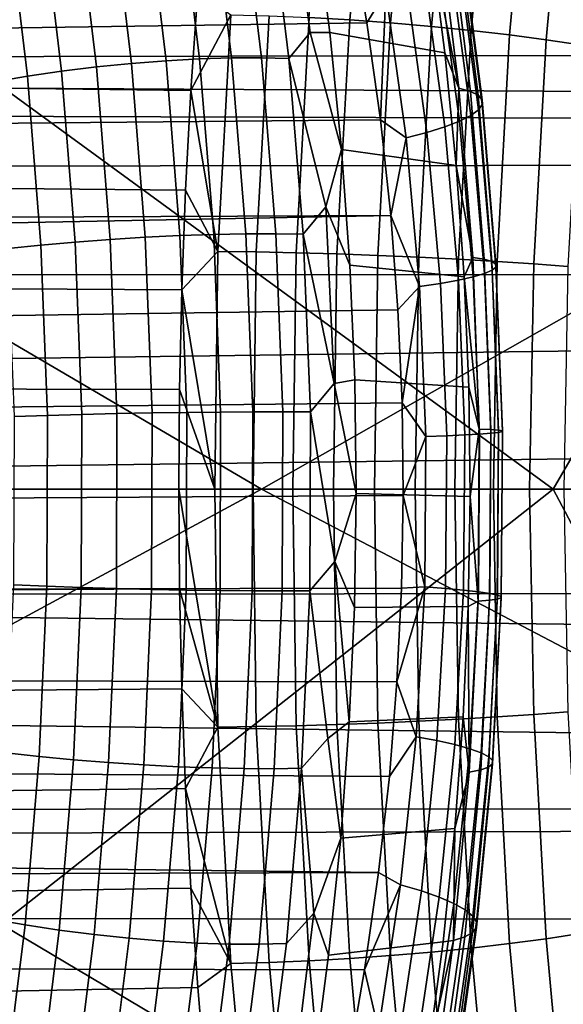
# Model space of a CAD drawing. Header units: metres. Extents: x -240 to 45, y -77 to 27.
# Tile 465 of 656: x -174.805 to -174.015, y -0.749 to 0.683. Entities that reach past the tile are written whole.
import ezdxf

# ---------------------------------------------------------------- set-up
doc = ezdxf.new("R2010")
doc.units = ezdxf.units.M
doc.layers.add('solid_102011X2', color=7, linetype='CONTINUOUS')

msp = doc.modelspace()

# ---------------------------------------------------------------- linework, layer by layer
at = {"layer": 'solid_102011X2'}
for points in [[(-174.916351, 1.215851, 306.650604), (-173.782806, 1.202835, 308.263123), (-173.694443, 0.576796, 308.326965), (-174.82782, 0.583031, 306.716003)], [(-173.487473, 1.075796, 349.749573), (-175.359406, 1.087828, 348.409088), (-175.379883, 0.54406, 348.433594), (-173.507385, 0.538043, 349.774048)], [(-174.294205, 1.019443, 284.721375), (-174.32518, 0.682547, 284.670837), (-174.384277, 0.685952, 284.67868), (-174.353149, 1.024506, 284.729431)], [(-174.234833, 1.013072, 284.720306), (-174.265625, 0.678263, 284.670074), (-174.32518, 0.682547, 284.670837), (-174.294205, 1.019443, 284.721375)], [(-174.175903, 1.005483, 284.726257), (-174.206467, 0.67316, 284.676392), (-174.265625, 0.678263, 284.670074), (-174.234833, 1.013072, 284.720306)], [(-174.118256, 0.996786, 284.739105), (-174.148544, 0.667312, 284.689697), (-174.206467, 0.67316, 284.676392), (-174.175903, 1.005483, 284.726257)], [(-174.062683, 0.987103, 284.758728), (-174.092697, 0.660801, 284.709778), (-174.148544, 0.667312, 284.689697), (-174.118256, 0.996786, 284.739105)], [(-174.01001, 0.976574, 284.784821), (-174.039703, 0.653721, 284.736389), (-174.092697, 0.660801, 284.709778), (-174.062683, 0.987103, 284.758728)], [(-173.960968, 0.965348, 284.816986), (-173.990326, 0.646172, 284.769104), (-174.039703, 0.653721, 284.736389), (-174.01001, 0.976574, 284.784821)], [(-174.414948, 0.91264, 283.581818), (-174.382431, 0.66419, 283.525421), (-174.413498, 0.62636, 283.481018), (-174.444336, 0.876934, 283.534698)], [(-174.382431, 0.66419, 283.525421), (-174.414948, 0.91264, 283.581818), (-174.376511, 0.835636, 283.600769), (-174.354095, 0.664139, 283.564667)], [(-174.573471, 0.876665, 283.453033), (-174.543259, 0.625898, 283.40033), (-174.592041, 0.623161, 283.384979), (-174.622009, 0.873013, 283.437103)], [(-174.527191, 0.878551, 283.474854), (-174.496735, 0.627355, 283.421722), (-174.543259, 0.625898, 283.40033), (-174.573471, 0.876665, 283.453033)], [(-174.483902, 0.878642, 283.502228), (-174.453247, 0.62751, 283.448761), (-174.496735, 0.627355, 283.421722), (-174.527191, 0.878551, 283.474854)], [(-174.444336, 0.876934, 283.534698), (-174.413498, 0.62636, 283.481018), (-174.453247, 0.62751, 283.448761), (-174.483902, 0.878642, 283.502228)], [(-174.722626, 0.86068, 283.423889), (-174.693176, 0.614052, 283.37326), (-174.743866, 0.607828, 283.377045), (-174.773041, 0.852202, 283.426819)], [(-174.671997, 0.867655, 283.427338), (-174.642288, 0.619191, 283.375916), (-174.693176, 0.614052, 283.37326), (-174.722626, 0.86068, 283.423889)], [(-174.622009, 0.873013, 283.437103), (-174.592041, 0.623161, 283.384979), (-174.642288, 0.619191, 283.375916), (-174.671997, 0.867655, 283.427338)], [(-174.773041, 0.852202, 283.426819), (-174.743866, 0.607828, 283.377045), (-174.793533, 0.600622, 283.387268), (-174.822433, 0.842359, 283.436096)], [(-174.822433, 0.842359, 283.436096), (-174.793533, 0.600622, 283.387268), (-174.841354, 0.592551, 283.403687), (-174.869995, 0.831313, 283.451538)], [(-174.208145, 0.800324, 283.854065), (-174.186707, 0.63486, 283.818268), (-174.354095, 0.664139, 283.564667), (-174.376511, 0.835636, 283.600769)], [(-181.280518, 0.578048, 288.440979), (-174.300201, 0.678413, 284.260773), (-174.324646, 0.821127, 284.299255), (-181.274033, 0.683134, 288.451782)], [(-174.272629, 0.723497, 284.247955), (-174.324646, 0.821127, 284.299255), (-174.300201, 0.678413, 284.260773)], [(-174.196228, 0.824638, 283.888184), (-174.166351, 0.583462, 283.834717), (-174.208145, 0.800324, 283.854065)], [(-174.179703, 0.817853, 283.925415), (-174.14975, 0.578644, 283.872223), (-174.166351, 0.583462, 283.834717), (-174.196228, 0.824638, 283.888184)], [(-174.168472, 0.809849, 283.964355), (-174.138474, 0.572938, 283.91153), (-174.14975, 0.578644, 283.872223), (-174.179703, 0.817853, 283.925415)], [(-165.695801, 0.814282, 298.812866), (-177.46962, 0.78202, 305.891937), (-177.45076, 0.624427, 305.900574), (-165.655228, 0.645665, 298.810669)], [(-174.16275, 0.800777, 284.004242), (-174.132721, 0.566455, 283.951935), (-174.138474, 0.572938, 283.91153), (-174.168472, 0.809849, 283.964355)], [(-174.166351, 0.583462, 283.834717), (-174.186707, 0.63486, 283.818268), (-174.208145, 0.800324, 283.854065)], [(-174.168121, 0.780136, 284.083832), (-174.138153, 0.551658, 284.032806), (-174.132614, 0.559317, 283.992615), (-174.162628, 0.79081, 284.044312)], [(-174.162628, 0.79081, 284.044312), (-174.132614, 0.559317, 283.992615), (-174.132721, 0.566455, 283.951935), (-174.16275, 0.800777, 284.004242)], [(-174.179123, 0.768957, 284.12207), (-174.149231, 0.543625, 284.071808), (-174.138153, 0.551658, 284.032806), (-174.168121, 0.780136, 284.083832)], [(-174.195435, 0.757486, 284.158234), (-174.165634, 0.535369, 284.108795), (-174.149231, 0.543625, 284.071808), (-174.179123, 0.768957, 284.12207)], [(-174.24263, 0.734539, 284.221771), (-174.213089, 0.518818, 284.174103), (-174.187057, 0.527048, 284.143127), (-174.216736, 0.745941, 284.191681)], [(-174.216736, 0.745941, 284.191681), (-174.187057, 0.527048, 284.143127), (-174.165634, 0.535369, 284.108795), (-174.195435, 0.757486, 284.158234)], [(-174.555832, 0.579937, 284.729401), (-175.223175, 0.588254, 285.131561), (-175.212982, 0.735365, 285.148529), (-174.545807, 0.724744, 284.745819)], [(-174.272629, 0.723497, 284.247955), (-174.24324, 0.510836, 284.201202), (-174.213089, 0.518818, 284.174103), (-174.24263, 0.734539, 284.221771)], [(-174.497772, 0.689942, 284.714966), (-174.555832, 0.579937, 284.729401), (-174.545807, 0.724744, 284.745819)], [(-174.272629, 0.723497, 284.247955), (-174.300201, 0.678413, 284.260773), (-174.280579, 0.537295, 284.22995)], [(-174.272629, 0.723497, 284.247955), (-174.280579, 0.537295, 284.22995), (-174.24324, 0.510836, 284.201202)], [(-174.497772, 0.689942, 284.714966), (-174.516693, 0.345877, 284.684082), (-174.555832, 0.579937, 284.729401)], [(-174.442093, 0.688429, 284.693451), (-174.460968, 0.345116, 284.662628), (-174.516693, 0.345877, 284.684082), (-174.497772, 0.689942, 284.714966)], [(-174.384277, 0.685952, 284.67868), (-174.403107, 0.343871, 284.64798), (-174.460968, 0.345116, 284.662628), (-174.442093, 0.688429, 284.693451)], [(-181.285934, 0.472821, 288.431976), (-174.280579, 0.537295, 284.22995), (-174.300201, 0.678413, 284.260773), (-181.280518, 0.578048, 288.440979)], [(-174.32518, 0.682547, 284.670837), (-174.343903, 0.34216, 284.640289), (-174.403107, 0.343871, 284.64798), (-174.384277, 0.685952, 284.67868)], [(-174.265625, 0.678263, 284.670074), (-174.284241, 0.340006, 284.63974), (-174.343903, 0.34216, 284.640289), (-174.32518, 0.682547, 284.670837)], [(-174.206467, 0.67316, 284.676392), (-174.22493, 0.337441, 284.646271), (-174.284241, 0.340006, 284.63974), (-174.265625, 0.678263, 284.670074)], [(-174.148544, 0.667312, 284.689697), (-174.166855, 0.334502, 284.659821), (-174.22493, 0.337441, 284.646271), (-174.206467, 0.67316, 284.676392)], [(-174.413498, 0.62636, 283.481018), (-174.382431, 0.66419, 283.525421), (-174.336929, 0.494078, 283.537048), (-174.359833, 0.410708, 283.486328)], [(-174.382431, 0.66419, 283.525421), (-174.354095, 0.664139, 283.564667), (-174.336929, 0.494078, 283.537048)], [(-174.186707, 0.63486, 283.818268), (-174.170334, 0.470916, 283.790924), (-174.336929, 0.494078, 283.537048), (-174.354095, 0.664139, 283.564667)], [(-174.092697, 0.660801, 284.709778), (-174.110825, 0.331229, 284.680206), (-174.166855, 0.334502, 284.659821), (-174.148544, 0.667312, 284.689697)], [(-174.039703, 0.653721, 284.736389), (-174.057632, 0.327671, 284.707123), (-174.110825, 0.331229, 284.680206), (-174.092697, 0.660801, 284.709778)], [(-165.655228, 0.645665, 298.810669), (-177.45076, 0.624427, 305.900574), (-177.436157, 0.467466, 305.907227), (-165.624359, 0.479306, 298.80896)], [(-173.990326, 0.646172, 284.769104), (-174.008057, 0.323877, 284.740204), (-174.057632, 0.327671, 284.707123), (-174.039703, 0.653721, 284.736389)], [(-174.166351, 0.583462, 283.834717), (-174.170334, 0.470916, 283.790924), (-174.186707, 0.63486, 283.818268)], [(-174.642288, 0.619191, 283.375916), (-174.622223, 0.366433, 283.341278), (-174.673294, 0.363297, 283.339172), (-174.693176, 0.614052, 283.37326)], [(-174.592041, 0.623161, 283.384979), (-174.571793, 0.368869, 283.349884), (-174.622223, 0.366433, 283.341278), (-174.642288, 0.619191, 283.375916)], [(-174.543259, 0.625898, 283.40033), (-174.522827, 0.370565, 283.364838), (-174.571793, 0.368869, 283.349884), (-174.592041, 0.623161, 283.384979)], [(-174.496735, 0.627355, 283.421722), (-174.476151, 0.371493, 283.385895), (-174.522827, 0.370565, 283.364838), (-174.543259, 0.625898, 283.40033)], [(-174.453247, 0.62751, 283.448761), (-174.432526, 0.371639, 283.412689), (-174.476151, 0.371493, 283.385895), (-174.496735, 0.627355, 283.421722)], [(-174.413498, 0.62636, 283.481018), (-174.392639, 0.370999, 283.444824), (-174.432526, 0.371639, 283.412689), (-174.453247, 0.62751, 283.448761)], [(-174.359833, 0.410708, 283.486328), (-174.392639, 0.370999, 283.444824), (-174.413498, 0.62636, 283.481018)], [(-174.743866, 0.607828, 283.377045), (-174.724167, 0.359512, 283.343567), (-174.774033, 0.355141, 283.354431), (-174.793533, 0.600622, 283.387268)], [(-174.693176, 0.614052, 283.37326), (-174.673294, 0.363297, 283.339172), (-174.724167, 0.359512, 283.343567), (-174.743866, 0.607828, 283.377045)], [(-174.563629, 0.435056, 284.716675), (-175.231094, 0.441002, 285.118347), (-175.223175, 0.588254, 285.131561), (-174.555832, 0.579937, 284.729401)], [(-174.793533, 0.600622, 283.387268), (-174.774033, 0.355141, 283.354431), (-174.822052, 0.350255, 283.371552), (-174.841354, 0.592551, 283.403687)], [(-174.82782, 0.583031, 306.716003), (-174.029404, 0, 307.836731), (-174.972595, 0, 306.488892)], [(-174.82782, 0.583031, 306.716003), (-173.694443, 0.576796, 308.326965), (-174.029404, 0, 307.836731)], [(-174.516693, 0.345877, 284.684082), (-174.563629, 0.435056, 284.716675), (-174.555832, 0.579937, 284.729401)], [(-174.166351, 0.583462, 283.834717), (-174.146378, 0.337131, 283.799042), (-174.170334, 0.470916, 283.790924)], [(-174.14975, 0.578644, 283.872223), (-174.12973, 0.334339, 283.836761), (-174.146378, 0.337131, 283.799042), (-174.166351, 0.583462, 283.834717)], [(-174.138474, 0.572938, 283.91153), (-174.118423, 0.331025, 283.876343), (-174.12973, 0.334339, 283.836761), (-174.14975, 0.578644, 283.872223)], [(-174.132721, 0.566455, 283.951935), (-174.112671, 0.327253, 283.917084), (-174.118423, 0.331025, 283.876343), (-174.138474, 0.572938, 283.91153)], [(-173.694443, 0.576796, 308.326965), (-173.091431, 0, 309.150726), (-173.698456, -0.625583, 308.324524), (-174.029404, 0, 307.836731)], [(-174.138153, 0.551658, 284.032806), (-174.118149, 0.318624, 283.99884), (-174.112579, 0.323093, 283.95816), (-174.132614, 0.559317, 283.992615)], [(-174.132614, 0.559317, 283.992615), (-174.112579, 0.323093, 283.95816), (-174.112671, 0.327253, 283.917084), (-174.132721, 0.566455, 283.951935)], [(-174.149231, 0.543625, 284.071808), (-174.129272, 0.313931, 284.038361), (-174.118149, 0.318624, 283.99884), (-174.138153, 0.551658, 284.032806)], [(-181.290253, 0.367552, 288.424774), (-174.26561, 0.398124, 284.206543), (-174.280579, 0.537295, 284.22995), (-181.285934, 0.472821, 288.431976)], [(-175.379883, 0.54406, 348.433594), (-175.890671, 0, 348.075043), (-175.380905, -0.501643, 348.434814), (-174.453232, 0, 349.114288)], [(-173.507385, 0.538043, 349.774048), (-175.379883, 0.54406, 348.433594), (-174.453232, 0, 349.114288)], [(-173.507385, 0.538043, 349.774048), (-174.453232, 0, 349.114288), (-173.508392, -0.496095, 349.775299), (-173.003036, 0, 350.141968)], [(-174.24324, 0.510836, 284.201202), (-174.280579, 0.537295, 284.22995), (-174.26561, 0.398124, 284.206543)], [(-174.187057, 0.527048, 284.143127), (-174.167252, 0.304232, 284.11084), (-174.145752, 0.309103, 284.075928), (-174.165634, 0.535369, 284.108795)], [(-174.165634, 0.535369, 284.108795), (-174.145752, 0.309103, 284.075928), (-174.129272, 0.313931, 284.038361), (-174.149231, 0.543625, 284.071808)], [(-174.24324, 0.510836, 284.201202), (-174.223663, 0.294727, 284.170166), (-174.19339, 0.29941, 284.142456), (-174.213089, 0.518818, 284.174103)], [(-174.213089, 0.518818, 284.174103), (-174.19339, 0.29941, 284.142456), (-174.167252, 0.304232, 284.11084), (-174.187057, 0.527048, 284.143127)], [(-174.24324, 0.510836, 284.201202), (-174.26561, 0.398124, 284.206543), (-174.223663, 0.294727, 284.170166)], [(-174.359833, 0.410708, 283.486328), (-174.336929, 0.494078, 283.537048), (-174.324844, 0.325625, 283.51767)], [(-174.170334, 0.470916, 283.790924), (-174.158859, 0.308958, 283.771881), (-174.324844, 0.325625, 283.51767), (-174.336929, 0.494078, 283.537048)], [(-165.624359, 0.479306, 298.80896), (-177.436157, 0.467466, 305.907227), (-177.425766, 0.311099, 305.911896), (-165.602753, 0.313903, 298.80777)], [(-174.146378, 0.337131, 283.799042), (-174.158859, 0.308958, 283.771881), (-174.170334, 0.470916, 283.790924)], [(-174.569183, 0.290064, 284.707611), (-175.23674, 0.293712, 285.108978), (-175.231094, 0.441002, 285.118347), (-174.563629, 0.435056, 284.716675)], [(-174.516693, 0.345877, 284.684082), (-174.569183, 0.290064, 284.707611), (-174.563629, 0.435056, 284.716675)], [(-174.359833, 0.410708, 283.486328), (-174.347702, 0.153629, 283.465485), (-174.392639, 0.370999, 283.444824)], [(-174.347702, 0.153629, 283.465485), (-174.359833, 0.410708, 283.486328), (-174.324844, 0.325625, 283.51767), (-174.317734, 0.159191, 283.506317)], [(-181.295639, 0.156937, 288.415802), (-174.255173, 0.260938, 284.190277), (-174.26561, 0.398124, 284.206543), (-181.293488, 0.262272, 288.419403)], [(-181.290253, 0.367552, 288.424774), (-181.293488, 0.262272, 288.419403), (-174.26561, 0.398124, 284.206543)], [(-174.223663, 0.294727, 284.170166), (-174.26561, 0.398124, 284.206543), (-174.255173, 0.260938, 284.190277)], [(-174.724167, 0.359512, 283.343567), (-174.714432, 0.108745, 283.327148), (-174.764389, 0.107402, 283.338348), (-174.774033, 0.355141, 283.354431)], [(-174.673294, 0.363297, 283.339172), (-174.663437, 0.10991, 283.322449), (-174.714432, 0.108745, 283.327148), (-174.724167, 0.359512, 283.343567)], [(-174.622223, 0.366433, 283.341278), (-174.612274, 0.110878, 283.32428), (-174.663437, 0.10991, 283.322449), (-174.673294, 0.363297, 283.339172)], [(-174.571793, 0.368869, 283.349884), (-174.561752, 0.111632, 283.332642), (-174.612274, 0.110878, 283.32428), (-174.622223, 0.366433, 283.341278)], [(-174.522827, 0.370565, 283.364838), (-174.512711, 0.11216, 283.347382), (-174.561752, 0.111632, 283.332642), (-174.571793, 0.368869, 283.349884)], [(-174.476151, 0.371493, 283.385895), (-174.465942, 0.112454, 283.368256), (-174.512711, 0.11216, 283.347382), (-174.522827, 0.370565, 283.364838)], [(-174.432526, 0.371639, 283.412689), (-174.422241, 0.112508, 283.394958), (-174.465942, 0.112454, 283.368256), (-174.476151, 0.371493, 283.385895)], [(-174.392639, 0.370999, 283.444824), (-174.382294, 0.112323, 283.427002), (-174.422241, 0.112508, 283.394958), (-174.432526, 0.371639, 283.412689)], [(-174.347702, 0.153629, 283.465485), (-174.382294, 0.112323, 283.427002), (-174.392639, 0.370999, 283.444824)], [(-174.774033, 0.355141, 283.354431), (-174.764389, 0.107402, 283.338348), (-174.8125, 0.105902, 283.355804), (-174.822052, 0.350255, 283.371552)], [(-174.516693, 0.345877, 284.684082), (-174.52092, 0, 284.672791), (-174.569183, 0.290064, 284.707611)], [(-174.460968, 0.345116, 284.662628), (-174.465332, 0, 284.651703), (-174.52092, 0, 284.672791), (-174.516693, 0.345877, 284.684082)], [(-174.403107, 0.343871, 284.64798), (-174.407623, 0, 284.63736), (-174.465332, 0, 284.651703), (-174.460968, 0.345116, 284.662628)], [(-174.343903, 0.34216, 284.640289), (-174.348618, 0, 284.629974), (-174.407623, 0, 284.63736), (-174.403107, 0.343871, 284.64798)], [(-174.284241, 0.340006, 284.63974), (-174.289154, 0, 284.629639), (-174.348618, 0, 284.629974), (-174.343903, 0.34216, 284.640289)], [(-174.22493, 0.337441, 284.646271), (-174.230087, 0, 284.636383), (-174.289154, 0, 284.629639), (-174.284241, 0.340006, 284.63974)], [(-174.166855, 0.334502, 284.659821), (-174.172226, 0, 284.650085), (-174.230087, 0, 284.636383), (-174.22493, 0.337441, 284.646271)], [(-174.110825, 0.331229, 284.680206), (-174.116394, 0, 284.670532), (-174.172226, 0, 284.650085), (-174.166855, 0.334502, 284.659821)], [(-174.146378, 0.337131, 283.799042), (-174.136948, 0.087489, 283.782379), (-174.158859, 0.308958, 283.771881)], [(-174.12973, 0.334339, 283.836761), (-174.120285, 0.086765, 283.82016), (-174.136948, 0.087489, 283.782379), (-174.146378, 0.337131, 283.799042)], [(-174.118423, 0.331025, 283.876343), (-174.108963, 0.085907, 283.859863), (-174.120285, 0.086765, 283.82016), (-174.12973, 0.334339, 283.836761)], [(-174.112671, 0.327253, 283.917084), (-174.10321, 0.084932, 283.900757), (-174.108963, 0.085907, 283.859863), (-174.118423, 0.331025, 283.876343)], [(-174.057632, 0.327671, 284.707123), (-174.063644, 0, 284.697357), (-174.116394, 0, 284.670532), (-174.110825, 0.331229, 284.680206)], [(-174.158859, 0.308958, 283.771881), (-174.152145, 0.148612, 283.760773), (-174.317734, 0.159191, 283.506317), (-174.324844, 0.325625, 283.51767)], [(-174.129272, 0.313931, 284.038361), (-174.119858, 0.081494, 284.022705), (-174.108704, 0.082704, 283.982941), (-174.118149, 0.318624, 283.99884)], [(-174.118149, 0.318624, 283.99884), (-174.108704, 0.082704, 283.982941), (-174.103119, 0.083857, 283.942047), (-174.112579, 0.323093, 283.95816)], [(-174.112579, 0.323093, 283.95816), (-174.103119, 0.083857, 283.942047), (-174.10321, 0.084932, 283.900757), (-174.112671, 0.327253, 283.917084)], [(-174.008057, 0.323877, 284.740204), (-174.013992, 0, 284.73053), (-174.063644, 0, 284.697357), (-174.057632, 0.327671, 284.707123)], [(-165.602753, 0.313903, 298.80777), (-177.425766, 0.311099, 305.911896), (-177.419525, 0.15524, 305.914673)], [(-165.602753, 0.313903, 298.80777), (-177.419525, 0.15524, 305.914673), (-177.417419, 0.000006, 305.915588), (-165.590195, 0.152932, 298.806976)], [(-174.19339, 0.29941, 284.142456), (-174.184113, 0.077755, 284.127686), (-174.157928, 0.078996, 284.095764), (-174.167252, 0.304232, 284.11084)], [(-174.167252, 0.304232, 284.11084), (-174.157928, 0.078996, 284.095764), (-174.136368, 0.08025, 284.060547), (-174.145752, 0.309103, 284.075928)], [(-174.136948, 0.087489, 283.782379), (-174.152145, 0.148612, 283.760773), (-174.158859, 0.308958, 283.771881)], [(-174.145752, 0.309103, 284.075928), (-174.136368, 0.08025, 284.060547), (-174.119858, 0.081494, 284.022705), (-174.129272, 0.313931, 284.038361)], [(-174.57251, 0.145011, 284.702148), (-175.240128, 0.146349, 285.103333), (-175.23674, 0.293712, 285.108978), (-174.569183, 0.290064, 284.707611)], [(-174.52092, 0, 284.672791), (-174.57251, 0.145011, 284.702148), (-174.569183, 0.290064, 284.707611)], [(-174.223663, 0.294727, 284.170166), (-174.255173, 0.260938, 284.190277), (-174.249084, 0.125565, 284.180817)], [(-174.223663, 0.294727, 284.170166), (-174.249084, 0.125565, 284.180817), (-174.214447, 0.076551, 284.15567)], [(-174.223663, 0.294727, 284.170166), (-174.214447, 0.076551, 284.15567), (-174.184113, 0.077755, 284.127686), (-174.19339, 0.29941, 284.142456)], [(-181.296722, 0.051635, 288.414032), (-174.249084, 0.125565, 284.180817), (-174.255173, 0.260938, 284.190277), (-181.295639, 0.156937, 288.415802)], [(-174.347702, 0.153629, 283.465485), (-174.317734, 0.159191, 283.506317), (-174.315536, -0.006243, 283.502747)], [(-174.152145, 0.148612, 283.760773), (-174.150146, -0.010772, 283.757446), (-174.315536, -0.006243, 283.502747), (-174.317734, 0.159191, 283.506317)], [(-165.586319, -0.000012, 298.806732), (-165.590195, 0.152932, 298.806976), (-177.417419, 0.000006, 305.915588)], [(-174.57251, 0.145011, 284.702148), (-174.573624, 0, 284.700348), (-175.241241, -0.001021, 285.101471), (-175.240128, 0.146349, 285.103333)], [(-174.52092, 0, 284.672791), (-174.573624, 0, 284.700348), (-174.57251, 0.145011, 284.702148)], [(-174.382294, 0.112323, 283.427002), (-174.347702, 0.153629, 283.465485), (-174.315536, -0.006243, 283.502747), (-174.346741, -0.105128, 283.463745)], [(-174.136948, 0.087489, 283.782379), (-174.150146, -0.010772, 283.757446), (-174.152145, 0.148612, 283.760773)], [(-181.296707, -0.053549, 288.414032), (-174.247238, -0.009175, 284.177979), (-174.249084, 0.125565, 284.180817), (-181.296722, 0.051635, 288.414032)], [(-174.214447, 0.076551, 284.15567), (-174.249084, 0.125565, 284.180817), (-174.247238, -0.009175, 284.177979)], [(-174.764389, 0.107402, 283.338348), (-174.765198, -0.141001, 283.339569), (-174.813309, -0.139006, 283.357025), (-174.8125, 0.105902, 283.355804)], [(-174.714432, 0.108745, 283.327148), (-174.71524, -0.14279, 283.3284), (-174.765198, -0.141001, 283.339569), (-174.764389, 0.107402, 283.338348)], [(-174.663437, 0.10991, 283.322449), (-174.664276, -0.144343, 283.32373), (-174.71524, -0.14279, 283.3284), (-174.714432, 0.108745, 283.327148)], [(-174.612274, 0.110878, 283.32428), (-174.613113, -0.145636, 283.325592), (-174.664276, -0.144343, 283.32373), (-174.663437, 0.10991, 283.322449)], [(-174.561752, 0.111632, 283.332642), (-174.562592, -0.146646, 283.333954), (-174.613113, -0.145636, 283.325592), (-174.612274, 0.110878, 283.32428)], [(-174.512711, 0.11216, 283.347382), (-174.513565, -0.147358, 283.348724), (-174.562592, -0.146646, 283.333954), (-174.561752, 0.111632, 283.332642)], [(-174.465942, 0.112454, 283.368256), (-174.466812, -0.147759, 283.369629), (-174.513565, -0.147358, 283.348724), (-174.512711, 0.11216, 283.347382)], [(-174.422241, 0.112508, 283.394958), (-174.423096, -0.147843, 283.396332), (-174.466812, -0.147759, 283.369629), (-174.465942, 0.112454, 283.368256)], [(-174.382294, 0.112323, 283.427002), (-174.383163, -0.147609, 283.428375), (-174.423096, -0.147843, 283.396332), (-174.422241, 0.112508, 283.394958)], [(-174.346741, -0.105128, 283.463745), (-174.383163, -0.147609, 283.428375), (-174.382294, 0.112323, 283.427002)], [(-174.136948, 0.087489, 283.782379), (-174.138641, -0.162859, 283.785339), (-174.150146, -0.010772, 283.757446)], [(-174.120285, 0.086765, 283.82016), (-174.121979, -0.161508, 283.82312), (-174.138641, -0.162859, 283.785339), (-174.136948, 0.087489, 283.782379)], [(-174.108963, 0.085907, 283.859863), (-174.110657, -0.1599, 283.862793), (-174.121979, -0.161508, 283.82312), (-174.120285, 0.086765, 283.82016)], [(-174.214447, 0.076551, 284.15567), (-174.247238, -0.009175, 284.177979), (-174.21611, -0.142189, 284.158264)], [(-174.214447, 0.076551, 284.15567), (-174.21611, -0.142189, 284.158264), (-174.185791, -0.144481, 284.13031), (-174.184113, 0.077755, 284.127686)], [(-174.184113, 0.077755, 284.127686), (-174.185791, -0.144481, 284.13031), (-174.159607, -0.146839, 284.09845), (-174.157928, 0.078996, 284.095764)], [(-174.157928, 0.078996, 284.095764), (-174.159607, -0.146839, 284.09845), (-174.138062, -0.149219, 284.063293), (-174.136368, 0.08025, 284.060547)], [(-174.136368, 0.08025, 284.060547), (-174.138062, -0.149219, 284.063293), (-174.121552, -0.151576, 284.025482), (-174.119858, 0.081494, 284.022705)], [(-174.119858, 0.081494, 284.022705), (-174.121552, -0.151576, 284.025482), (-174.110397, -0.153865, 283.985779), (-174.108704, 0.082704, 283.982941)], [(-174.10321, 0.084932, 283.900757), (-174.104904, -0.158067, 283.903656), (-174.110657, -0.1599, 283.862793), (-174.108963, 0.085907, 283.859863)], [(-174.108704, 0.082704, 283.982941), (-174.110397, -0.153865, 283.985779), (-174.104813, -0.156042, 283.944916), (-174.103119, 0.083857, 283.942047)], [(-174.103119, 0.083857, 283.942047), (-174.104813, -0.156042, 283.944916), (-174.104904, -0.158067, 283.903656), (-174.10321, 0.084932, 283.900757)], [(-165.58963, -0.143955, 298.806854), (-165.586319, -0.000012, 298.806732), (-177.417419, 0.000006, 305.915588), (-177.419525, -0.154993, 305.914703)], [(-174.453232, 0, 349.114288), (-175.380905, -0.501643, 348.434814), (-173.508392, -0.496095, 349.775299)], [(-174.52092, 0, 284.672791), (-174.516693, -0.34588, 284.684082), (-174.573624, 0, 284.700348)], [(-174.465332, 0, 284.651703), (-174.460968, -0.345119, 284.662628), (-174.516693, -0.34588, 284.684082), (-174.52092, 0, 284.672791)], [(-174.407623, 0, 284.63736), (-174.403107, -0.343874, 284.64798), (-174.460968, -0.345119, 284.662628), (-174.465332, 0, 284.651703)], [(-174.348618, 0, 284.629974), (-174.343903, -0.342162, 284.640289), (-174.403107, -0.343874, 284.64798), (-174.407623, 0, 284.63736)], [(-174.289154, 0, 284.629639), (-174.284241, -0.340009, 284.63974), (-174.343903, -0.342162, 284.640289), (-174.348618, 0, 284.629974)], [(-174.230087, 0, 284.636383), (-174.22493, -0.337444, 284.646271), (-174.284241, -0.340009, 284.63974), (-174.289154, 0, 284.629639)], [(-174.172226, 0, 284.650085), (-174.166855, -0.334504, 284.659821), (-174.22493, -0.337444, 284.646271), (-174.230087, 0, 284.636383)], [(-174.116394, 0, 284.670532), (-174.110825, -0.331232, 284.680206), (-174.166855, -0.334504, 284.659821), (-174.172226, 0, 284.650085)], [(-174.063644, 0, 284.697357), (-174.057632, -0.327673, 284.707123), (-174.110825, -0.331232, 284.680206), (-174.116394, 0, 284.670532)], [(-174.013992, 0, 284.73053), (-174.008057, -0.323879, 284.740204), (-174.057632, -0.327673, 284.707123), (-174.063644, 0, 284.697357)], [(-181.295624, -0.158632, 288.415833), (-174.24968, -0.144071, 284.181732), (-174.247238, -0.009175, 284.177979), (-181.296707, -0.053549, 288.414032)], [(-174.573624, 0, 284.700348), (-174.57251, -0.145012, 284.702148), (-175.240097, -0.148387, 285.103394), (-175.241241, -0.001021, 285.101471)], [(-174.831848, -0.632346, 306.713501), (-174.972595, 0, 306.488892), (-174.029404, 0, 307.836731)], [(-173.791809, -1.251598, 308.256958), (-174.831848, -0.632346, 306.713501), (-174.029404, 0, 307.836731), (-173.698456, -0.625583, 308.324524)], [(-174.516693, -0.34588, 284.684082), (-174.57251, -0.145012, 284.702148), (-174.573624, 0, 284.700348)], [(-174.346741, -0.105128, 283.463745), (-174.315536, -0.006243, 283.502747), (-174.318237, -0.171809, 283.506927)], [(-174.152878, -0.17034, 283.761841), (-174.318237, -0.171809, 283.506927), (-174.315536, -0.006243, 283.502747), (-174.150146, -0.010772, 283.757446)], [(-174.21611, -0.142189, 284.158264), (-174.247238, -0.009175, 284.177979), (-174.24968, -0.144071, 284.181732)], [(-174.138641, -0.162859, 283.785339), (-174.152878, -0.17034, 283.761841), (-174.150146, -0.010772, 283.757446)], [(-174.383163, -0.147609, 283.428375), (-174.346741, -0.105128, 283.463745), (-174.325775, -0.338528, 283.518921), (-174.356873, -0.362586, 283.481079)], [(-174.346741, -0.105128, 283.463745), (-174.318237, -0.171809, 283.506927), (-174.325775, -0.338528, 283.518921)], [(-174.765198, -0.141001, 283.339569), (-174.776245, -0.388552, 283.358002), (-174.824234, -0.383228, 283.375061), (-174.813309, -0.139006, 283.357025)], [(-174.71524, -0.14279, 283.3284), (-174.72641, -0.393315, 283.347198), (-174.776245, -0.388552, 283.358002), (-174.765198, -0.141001, 283.339569)], [(-174.664276, -0.144343, 283.32373), (-174.675537, -0.397436, 283.342865), (-174.72641, -0.393315, 283.347198), (-174.71524, -0.14279, 283.3284)], [(-174.21611, -0.142189, 284.158264), (-174.24968, -0.144071, 284.181732), (-174.256424, -0.279891, 284.192169)], [(-174.21611, -0.142189, 284.158264), (-174.256424, -0.279891, 284.192169), (-174.228561, -0.359949, 284.177826)], [(-174.21611, -0.142189, 284.158264), (-174.228561, -0.359949, 284.177826), (-174.198318, -0.365633, 284.150269), (-174.185791, -0.144481, 284.13031)], [(-181.295624, -0.158632, 288.415833), (-181.293457, -0.26366, 288.419434), (-174.256424, -0.279891, 284.192169), (-174.24968, -0.144071, 284.181732)], [(-165.621902, -0.460373, 298.809082), (-165.601288, -0.298065, 298.80777), (-177.419525, -0.154993, 305.914703), (-177.425751, -0.310639, 305.911926)], [(-165.553009, -0.230133, 298.778168), (-165.58963, -0.143955, 298.806854), (-177.419525, -0.154993, 305.914703), (-165.601288, -0.298065, 298.80777)], [(-174.57251, -0.145012, 284.702148), (-174.569183, -0.29007, 284.707611), (-175.236679, -0.295737, 285.10907), (-175.240097, -0.148387, 285.103394)], [(-174.613113, -0.145636, 283.325592), (-174.624481, -0.400849, 283.345032), (-174.675537, -0.397436, 283.342865), (-174.664276, -0.144343, 283.32373)], [(-174.562592, -0.146646, 283.333954), (-174.574081, -0.403497, 283.353699), (-174.624481, -0.400849, 283.345032), (-174.613113, -0.145636, 283.325592)], [(-174.513565, -0.147358, 283.348724), (-174.525146, -0.405338, 283.368683), (-174.574081, -0.403497, 283.353699), (-174.562592, -0.146646, 283.333954)], [(-174.516693, -0.34588, 284.684082), (-174.569183, -0.29007, 284.707611), (-174.57251, -0.145012, 284.702148)], [(-174.466812, -0.147759, 283.369629), (-174.478485, -0.406341, 283.389771), (-174.525146, -0.405338, 283.368683), (-174.513565, -0.147358, 283.348724)], [(-174.423096, -0.147843, 283.396332), (-174.43486, -0.40649, 283.416595), (-174.478485, -0.406341, 283.389771), (-174.466812, -0.147759, 283.369629)], [(-174.383163, -0.147609, 283.428375), (-174.394989, -0.405782, 283.44873), (-174.43486, -0.40649, 283.416595), (-174.423096, -0.147843, 283.396332)], [(-174.356873, -0.362586, 283.481079), (-174.394989, -0.405782, 283.44873), (-174.383163, -0.147609, 283.428375)], [(-174.185791, -0.144481, 284.13031), (-174.198318, -0.365633, 284.150269), (-174.172211, -0.371489, 284.118805), (-174.159607, -0.146839, 284.09845)], [(-174.159607, -0.146839, 284.09845), (-174.172211, -0.371489, 284.118805), (-174.150726, -0.377406, 284.084045), (-174.138062, -0.149219, 284.063293)], [(-174.138062, -0.149219, 284.063293), (-174.150726, -0.377406, 284.084045), (-174.134262, -0.383273, 284.0466), (-174.121552, -0.151576, 284.025482)], [(-174.121552, -0.151576, 284.025482), (-174.134262, -0.383273, 284.0466), (-174.123154, -0.388978, 284.007233), (-174.110397, -0.153865, 283.985779)], [(-174.110397, -0.153865, 283.985779), (-174.123154, -0.388978, 284.007233), (-174.117584, -0.394413, 283.966675), (-174.104813, -0.156042, 283.944916)], [(-174.104813, -0.156042, 283.944916), (-174.117584, -0.394413, 283.966675), (-174.117676, -0.399476, 283.92569), (-174.104904, -0.158067, 283.903656)], [(-174.160278, -0.331071, 283.774048), (-174.325775, -0.338528, 283.518921), (-174.318237, -0.171809, 283.506927), (-174.152878, -0.17034, 283.761841)], [(-174.151367, -0.411511, 283.807861), (-174.160278, -0.331071, 283.774048), (-174.152878, -0.17034, 283.761841)], [(-174.138641, -0.162859, 283.785339), (-174.151367, -0.411511, 283.807861), (-174.152878, -0.17034, 283.761841)], [(-174.121979, -0.161508, 283.82312), (-174.134735, -0.408106, 283.84552), (-174.151367, -0.411511, 283.807861), (-174.138641, -0.162859, 283.785339)], [(-174.110657, -0.1599, 283.862793), (-174.123444, -0.404069, 283.88504), (-174.134735, -0.408106, 283.84552), (-174.121979, -0.161508, 283.82312)], [(-174.104904, -0.158067, 283.903656), (-174.117676, -0.399476, 283.92569), (-174.123444, -0.404069, 283.88504), (-174.110657, -0.1599, 283.862793)], [(-181.293457, -0.26366, 288.419434), (-181.290207, -0.368671, 288.424835), (-174.267517, -0.417555, 284.209442), (-174.256424, -0.279891, 284.192169)], [(-174.228561, -0.359949, 284.177826), (-174.256424, -0.279891, 284.192169), (-174.267517, -0.417555, 284.209442)], [(-174.569183, -0.29007, 284.707611), (-174.563629, -0.435068, 284.716675), (-175.231003, -0.443004, 285.11853), (-175.236679, -0.295737, 285.10907)], [(-174.516693, -0.34588, 284.684082), (-174.563629, -0.435068, 284.716675), (-174.569183, -0.29007, 284.707611)], [(-165.621902, -0.460373, 298.809082), (-177.425751, -0.310639, 305.911926), (-177.436111, -0.466818, 305.907257)], [(-174.057632, -0.327673, 284.707123), (-174.039703, -0.653721, 284.736389), (-174.092697, -0.660801, 284.709778), (-174.110825, -0.331232, 284.680206)], [(-174.008057, -0.323879, 284.740204), (-173.990326, -0.646172, 284.769104), (-174.039703, -0.653721, 284.736389), (-174.057632, -0.327673, 284.707123)], [(-174.343903, -0.342162, 284.640289), (-174.32518, -0.682547, 284.670837), (-174.384277, -0.685952, 284.67868), (-174.403107, -0.343874, 284.64798)], [(-174.356873, -0.362586, 283.481079), (-174.325775, -0.338528, 283.518921), (-174.338242, -0.507342, 283.53894)], [(-174.284241, -0.340009, 284.63974), (-174.265625, -0.678263, 284.670074), (-174.32518, -0.682547, 284.670837), (-174.343903, -0.342162, 284.640289)], [(-174.172409, -0.49353, 283.79425), (-174.338242, -0.507342, 283.53894), (-174.325775, -0.338528, 283.518921), (-174.160278, -0.331071, 283.774048)], [(-174.22493, -0.337444, 284.646271), (-174.206467, -0.67316, 284.676392), (-174.265625, -0.678263, 284.670074), (-174.284241, -0.340009, 284.63974)], [(-174.166855, -0.334504, 284.659821), (-174.148544, -0.667312, 284.689697), (-174.206467, -0.67316, 284.676392), (-174.22493, -0.337444, 284.646271)], [(-174.151367, -0.411511, 283.807861), (-174.172409, -0.49353, 283.79425), (-174.160278, -0.331071, 283.774048)], [(-174.110825, -0.331232, 284.680206), (-174.092697, -0.660801, 284.709778), (-174.148544, -0.667312, 284.689697), (-174.166855, -0.334504, 284.659821)], [(-174.516693, -0.34588, 284.684082), (-174.497772, -0.689942, 284.714966), (-174.563629, -0.435068, 284.716675)], [(-174.460968, -0.345119, 284.662628), (-174.442093, -0.688429, 284.693451), (-174.497772, -0.689942, 284.714966), (-174.516693, -0.34588, 284.684082)], [(-174.403107, -0.343874, 284.64798), (-174.384277, -0.685952, 284.67868), (-174.442093, -0.688429, 284.693451), (-174.460968, -0.345119, 284.662628)], [(-181.290207, -0.368671, 288.424835), (-181.285889, -0.473662, 288.432037), (-174.283127, -0.557265, 284.233917), (-174.267517, -0.417555, 284.209442)], [(-174.394989, -0.405782, 283.44873), (-174.356873, -0.362586, 283.481079), (-174.338242, -0.507342, 283.53894), (-174.377472, -0.616698, 283.516754)], [(-174.251129, -0.575179, 284.213654), (-174.228561, -0.359949, 284.177826), (-174.267517, -0.417555, 284.209442), (-174.283127, -0.557265, 284.233917)], [(-174.228561, -0.359949, 284.177826), (-174.251129, -0.575179, 284.213654), (-174.221024, -0.58408, 284.186829), (-174.198318, -0.365633, 284.150269)], [(-174.198318, -0.365633, 284.150269), (-174.221024, -0.58408, 284.186829), (-174.195023, -0.593264, 284.156067), (-174.172211, -0.371489, 284.118805)], [(-174.172211, -0.371489, 284.118805), (-174.195023, -0.593264, 284.156067), (-174.17363, -0.602556, 284.121979), (-174.150726, -0.377406, 284.084045)], [(-174.776245, -0.388552, 283.358002), (-174.796967, -0.633658, 283.393005), (-174.844772, -0.625203, 283.409332), (-174.824234, -0.383228, 283.375061)], [(-174.150726, -0.377406, 284.084045), (-174.17363, -0.602556, 284.121979), (-174.157257, -0.611779, 284.085205), (-174.134262, -0.383273, 284.0466)], [(-174.134262, -0.383273, 284.0466), (-174.157257, -0.611779, 284.085205), (-174.146194, -0.62076, 284.046417), (-174.123154, -0.388978, 284.007233)], [(-174.72641, -0.393315, 283.347198), (-174.74733, -0.641203, 283.382904), (-174.796967, -0.633658, 283.393005), (-174.776245, -0.388552, 283.358002)], [(-174.675537, -0.397436, 283.342865), (-174.696671, -0.647715, 283.379181), (-174.74733, -0.641203, 283.382904), (-174.72641, -0.393315, 283.347198)], [(-174.624481, -0.400849, 283.345032), (-174.645813, -0.653086, 283.381927), (-174.696671, -0.647715, 283.379181), (-174.675537, -0.397436, 283.342865)], [(-174.574081, -0.403497, 283.353699), (-174.595596, -0.657228, 283.391113), (-174.645813, -0.653086, 283.381927), (-174.624481, -0.400849, 283.345032)], [(-174.117676, -0.399476, 283.92569), (-174.140778, -0.637319, 283.965881), (-174.14653, -0.644584, 283.925629), (-174.123444, -0.404069, 283.88504)], [(-174.123154, -0.388978, 284.007233), (-174.146194, -0.62076, 284.046417), (-174.140671, -0.629328, 284.006409), (-174.117584, -0.394413, 283.966675)], [(-174.117584, -0.394413, 283.966675), (-174.140671, -0.629328, 284.006409), (-174.140778, -0.637319, 283.965881), (-174.117676, -0.399476, 283.92569)], [(-174.525146, -0.405338, 283.368683), (-174.546844, -0.660074, 283.406525), (-174.595596, -0.657228, 283.391113), (-174.574081, -0.403497, 283.353699)], [(-174.478485, -0.406341, 283.389771), (-174.500351, -0.661577, 283.427948), (-174.546844, -0.660074, 283.406525), (-174.525146, -0.405338, 283.368683)], [(-174.43486, -0.40649, 283.416595), (-174.456879, -0.661711, 283.455017), (-174.500351, -0.661577, 283.427948), (-174.478485, -0.406341, 283.389771)], [(-174.394989, -0.405782, 283.44873), (-174.417145, -0.660476, 283.487305), (-174.456879, -0.661711, 283.455017), (-174.43486, -0.40649, 283.416595)], [(-174.377472, -0.616698, 283.516754), (-174.417145, -0.660476, 283.487305), (-174.394989, -0.405782, 283.44873)], [(-174.134735, -0.408106, 283.84552), (-174.157791, -0.650984, 283.886414), (-174.174377, -0.656398, 283.848969), (-174.151367, -0.411511, 283.807861)], [(-174.151367, -0.411511, 283.807861), (-174.174377, -0.656398, 283.848969), (-174.172409, -0.49353, 283.79425)], [(-174.123444, -0.404069, 283.88504), (-174.14653, -0.644584, 283.925629), (-174.157791, -0.650984, 283.886414), (-174.134735, -0.408106, 283.84552)], [(-174.563629, -0.435068, 284.716675), (-174.555832, -0.579956, 284.729431), (-175.223053, -0.590225, 285.131744), (-175.231003, -0.443004, 285.11853)], [(-174.497772, -0.689942, 284.714966), (-174.555832, -0.579956, 284.729431), (-174.563629, -0.435068, 284.716675)], [(-165.652161, -0.627647, 298.810913), (-165.621902, -0.460373, 298.809082), (-177.436111, -0.466818, 305.907257), (-177.450653, -0.623609, 305.900604)], [(-181.285889, -0.473662, 288.432037), (-181.280487, -0.578627, 288.44104), (-174.283127, -0.557265, 284.233917)], [(-173.508392, -0.496095, 349.775299), (-175.380905, -0.501643, 348.434814), (-175.361496, -1.045506, 348.411591), (-173.489502, -1.033942, 349.752045)], [(-174.189423, -0.658009, 283.822784), (-174.355743, -0.677801, 283.56723), (-174.338242, -0.507342, 283.53894), (-174.172409, -0.49353, 283.79425)], [(-174.174377, -0.656398, 283.848969), (-174.189423, -0.658009, 283.822784), (-174.172409, -0.49353, 283.79425)], [(-174.377472, -0.616698, 283.516754), (-174.338242, -0.507342, 283.53894), (-174.355743, -0.677801, 283.56723)], [(-181.280487, -0.578627, 288.44104), (-181.274002, -0.683575, 288.451843), (-174.303421, -0.698934, 284.265839), (-174.283127, -0.557265, 284.233917)], [(-174.251129, -0.575179, 284.213654), (-174.283127, -0.557265, 284.233917), (-174.303421, -0.698934, 284.265839)], [(-174.555832, -0.579956, 284.729431), (-174.545807, -0.724773, 284.745819), (-175.21283, -0.737296, 285.148773), (-175.223053, -0.590225, 285.131744)], [(-174.497772, -0.689942, 284.714966), (-174.545807, -0.724773, 284.745819), (-174.555832, -0.579956, 284.729431)], [(-174.251129, -0.575179, 284.213654), (-174.303421, -0.698934, 284.265839), (-174.283218, -0.786547, 284.264893)], [(-174.251129, -0.575179, 284.213654), (-174.283218, -0.786547, 284.264893), (-174.253281, -0.798447, 284.239044), (-174.221024, -0.58408, 284.186829)], [(-174.221024, -0.58408, 284.186829), (-174.253281, -0.798447, 284.239044), (-174.227432, -0.810743, 284.209259), (-174.195023, -0.593264, 284.156067)], [(-174.195023, -0.593264, 284.156067), (-174.227432, -0.810743, 284.209259), (-174.206177, -0.8232, 284.176117), (-174.17363, -0.602556, 284.121979)], [(-174.17363, -0.602556, 284.121979), (-174.206177, -0.8232, 284.176117), (-174.189896, -0.835583, 284.140228), (-174.157257, -0.611779, 284.085205)], [(-174.157257, -0.611779, 284.085205), (-174.189896, -0.835583, 284.140228), (-174.178909, -0.847658, 284.102295), (-174.146194, -0.62076, 284.046417)], [(-165.69136, -0.793854, 298.813171), (-165.652161, -0.627647, 298.810913), (-177.450653, -0.623609, 305.900604), (-177.469452, -0.781045, 305.891968)], [(-174.796967, -0.633658, 283.393005), (-174.826981, -0.874828, 283.443878), (-174.874496, -0.863421, 283.459167), (-174.844772, -0.625203, 283.409332)], [(-174.377472, -0.616698, 283.516754), (-174.40802, -0.866291, 283.569885), (-174.449142, -0.910372, 283.543182), (-174.417145, -0.660476, 283.487305)], [(-174.40802, -0.866291, 283.569885), (-174.377472, -0.616698, 283.516754), (-174.355743, -0.677801, 283.56723), (-174.378494, -0.849491, 283.604004)], [(-174.146194, -0.62076, 284.046417), (-174.178909, -0.847658, 284.102295), (-174.173416, -0.859194, 284.063019), (-174.140671, -0.629328, 284.006409)], [(-174.140671, -0.629328, 284.006409), (-174.173416, -0.859194, 284.063019), (-174.173538, -0.869974, 284.023132), (-174.140778, -0.637319, 283.965881)], [(-173.948517, -1.877244, 308.142578), (-174.925385, -1.265143, 306.644257), (-174.831848, -0.632346, 306.713501), (-173.791809, -1.251598, 308.256958)], [(-174.74733, -0.641203, 283.382904), (-174.777618, -0.884987, 283.434723), (-174.826981, -0.874828, 283.443878), (-174.796967, -0.633658, 283.393005)], [(-174.696671, -0.647715, 283.379181), (-174.727234, -0.893733, 283.431915), (-174.777618, -0.884987, 283.434723), (-174.74733, -0.641203, 283.382904)], [(-174.140778, -0.637319, 283.965881), (-174.173538, -0.869974, 284.023132), (-174.17926, -0.879793, 283.983429), (-174.14653, -0.644584, 283.925629)], [(-174.645813, -0.653086, 283.381927), (-174.676651, -0.900922, 283.435486), (-174.727234, -0.893733, 283.431915), (-174.696671, -0.647715, 283.379181)], [(-174.595596, -0.657228, 283.391113), (-174.626694, -0.906435, 283.445343), (-174.676651, -0.900922, 283.435486), (-174.645813, -0.653086, 283.381927)], [(-174.546844, -0.660074, 283.406525), (-174.578201, -0.910184, 283.461365), (-174.626694, -0.906435, 283.445343), (-174.595596, -0.657228, 283.391113)], [(-174.211563, -0.824053, 283.859894), (-174.378494, -0.849491, 283.604004), (-174.355743, -0.677801, 283.56723), (-174.189423, -0.658009, 283.822784)], [(-174.174377, -0.656398, 283.848969), (-174.211563, -0.824053, 283.859894), (-174.189423, -0.658009, 283.822784)], [(-174.174377, -0.656398, 283.848969), (-174.206985, -0.895825, 283.907471), (-174.211563, -0.824053, 283.859894)], [(-174.157791, -0.650984, 283.886414), (-174.190475, -0.888465, 283.944611), (-174.206985, -0.895825, 283.907471), (-174.174377, -0.656398, 283.848969)], [(-174.14653, -0.644584, 283.925629), (-174.17926, -0.879793, 283.983429), (-174.190475, -0.888465, 283.944611), (-174.157791, -0.650984, 283.886414)], [(-174.039703, -0.653721, 284.736389), (-174.01001, -0.976573, 284.784821), (-174.062683, -0.987103, 284.758728), (-174.092697, -0.660801, 284.709778)], [(-173.990326, -0.646172, 284.769104), (-173.960968, -0.965347, 284.816986), (-174.01001, -0.976573, 284.784821), (-174.039703, -0.653721, 284.736389)], [(-174.500351, -0.661577, 283.427948), (-174.531937, -0.912105, 283.483246), (-174.578201, -0.910184, 283.461365), (-174.546844, -0.660074, 283.406525)], [(-174.456879, -0.661711, 283.455017), (-174.488678, -0.912168, 283.510681), (-174.531937, -0.912105, 283.483246), (-174.500351, -0.661577, 283.427948)], [(-174.417145, -0.660476, 283.487305), (-174.449142, -0.910372, 283.543182), (-174.488678, -0.912168, 283.510681), (-174.456879, -0.661711, 283.455017)], [(-174.148544, -0.667312, 284.689697), (-174.118256, -0.996785, 284.739105), (-174.175903, -1.005483, 284.726257), (-174.206467, -0.67316, 284.676392)], [(-174.092697, -0.660801, 284.709778), (-174.062683, -0.987103, 284.758728), (-174.118256, -0.996785, 284.739105), (-174.148544, -0.667312, 284.689697)], [(-181.274002, -0.683575, 288.451843), (-181.266418, -0.788543, 288.464478), (-174.328552, -0.842108, 284.305481), (-174.303421, -0.698934, 284.265839)], [(-174.384277, -0.685952, 284.67868), (-174.353149, -1.024505, 284.729431), (-174.410843, -1.028188, 284.744385), (-174.442093, -0.688429, 284.693451)], [(-174.32518, -0.682547, 284.670837), (-174.294205, -1.019442, 284.721375), (-174.353149, -1.024505, 284.729431), (-174.384277, -0.685952, 284.67868)], [(-174.265625, -0.678263, 284.670074), (-174.234833, -1.013071, 284.720306), (-174.294205, -1.019442, 284.721375), (-174.32518, -0.682547, 284.670837)], [(-174.206467, -0.67316, 284.676392), (-174.175903, -1.005483, 284.726257), (-174.234833, -1.013071, 284.720306), (-174.265625, -0.678263, 284.670074)], [(-174.497772, -0.689942, 284.714966), (-174.466461, -1.030438, 284.766022), (-174.533524, -0.869417, 284.765869), (-174.545807, -0.724773, 284.745819)], [(-174.442093, -0.688429, 284.693451), (-174.410843, -1.028188, 284.744385), (-174.466461, -1.030438, 284.766022), (-174.497772, -0.689942, 284.714966)], [(-174.283218, -0.786547, 284.264893), (-174.303421, -0.698934, 284.265839), (-174.328552, -0.842108, 284.305481)], [(-174.545807, -0.724773, 284.745819), (-174.533524, -0.869417, 284.765869), (-175.200302, -0.884267, 285.169617), (-175.21283, -0.737296, 285.148773)]]:
    msp.add_3dface(points, dxfattribs=at)

doc.saveas('drawing.dxf')
